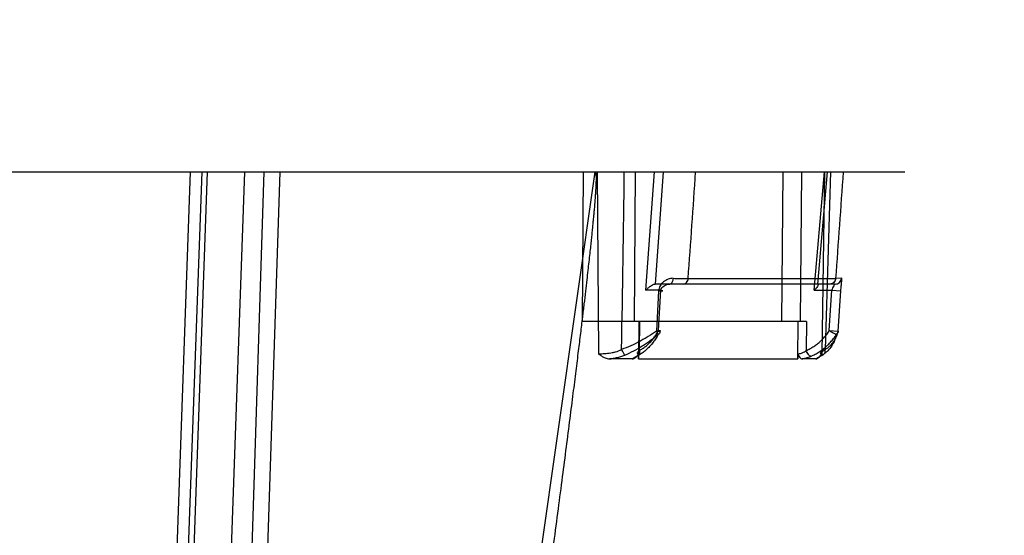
# Model space of a CAD drawing. Header units: millimetres. Extents: x 0 to 297, y 0 to 210.
# Tile 449 of 455: x 242.672 to 243.225, y 160.344 to 160.634. Entities that reach past the tile are written whole.
import ezdxf

# ---------------------------------------------------------------- set-up
doc = ezdxf.new("R2010")
doc.units = ezdxf.units.MM
doc.header["$LTSCALE"] = 16.335
doc.layers.get('0').update_dxf_attribs({"linetype": 'CONTINUOUS'})
doc.layers.add('AXES_REF', color=7, linetype='CONTINUOUS')
doc.layers.add('INTFCLR_144815', color=7, linetype='CONTINUOUS')

msp = doc.modelspace()

# ---------------------------------------------------------------- linework, layer by layer
at = {"color": 7, "linetype": 'Continuous'}
for radius in [6.78708, 6.7865, 6.74304]:
    msp.add_circle((241.48891, 154.71148), radius, dxfattribs=at)
msp.add_arc((241.48891, 154.71148), 6.72, 278.277129, 261.722871, dxfattribs=at)
at = {"layer": 'AXES_REF', "color": 7, "linetype": 'Continuous'}
msp.add_arc((241.48891, 154.71148), 6.874, 113.082685, 66.917315, dxfattribs=at)
at = {"layer": 'AXES_REF', "color": 9, "linetype": 'Continuous'}
msp.add_arc((241.48891, 154.71148), 6.19116, 94.411812, 85.588188, dxfattribs=at)
at = {"layer": 'INTFCLR_144815', "color": 6, "linetype": 'Continuous'}
for p, q in [((241.93733, 160.54841), (243.16888, 160.54841)), ((243.03061, 160.45927), (243.03186, 160.48191)), ((243.12652, 160.45927), (243.12803, 160.48191)), ((243.11369, 160.46441), (242.98787, 160.46441)), ((243.01582, 160.44341), (243.00316, 160.44341)), ((243.01938, 160.44341), (243.0194, 160.4463)), ((243.01938, 160.44341), (243.01942, 160.44341)), ((243.10893, 160.4463), (243.10891, 160.44341)), ((243.11887, 160.44341), (243.11121, 160.44341))]:
    msp.add_line(p, q, dxfattribs=at)
at = {"layer": 'INTFCLR_144815', "color": 9, "linetype": 'Continuous'}
for p, q in [((242.76758, 160.54841), (242.74826, 160.00318)), ((242.75451, 160.00229), (242.7743, 160.54841)), ((242.77711, 160.54841), (242.75807, 160.00323)), ((242.79811, 160.54841), (242.77904, 160.0025)), ((242.80903, 160.54841), (242.79147, 160.00342)), ((242.81806, 160.54841), (242.79994, 160.00323)), ((242.99492, 160.54841), (242.86798, 159.66086)), ((242.98787, 160.46441), (242.98842, 160.54841)), ((242.9961, 160.54841), (242.99685, 160.4463)), ((243.01757, 160.54841), (243.01701, 160.46441)), ((243.02356, 160.48191), (243.02834, 160.54841)), ((243.0333, 160.54841), (243.02877, 160.48541)), ((243.10041, 160.54841), (243.09975, 160.46441)), ((243.11086, 160.54841), (243.1102, 160.46441)), ((243.11806, 160.48191), (243.1238, 160.54841)), ((243.12006, 160.48541), (243.12549, 160.54841)), ((243.12244, 160.4463), (243.12402, 160.54841)), ((243.04727, 160.48862), (243.13007, 160.48862)), ((243.13335, 160.48864), (243.13007, 160.48862)), ((243.03186, 160.48191), (243.02356, 160.48191)), ((243.12989, 160.48541), (243.02876, 160.48541)), ((243.03064, 160.48169), (243.02944, 160.45905)), ((243.11806, 160.48191), (243.12803, 160.48191)), ((243.12803, 160.48191), (243.13298, 160.48169)), ((243.13148, 160.45905), (243.13298, 160.48169)), ((243.01956, 160.46441), (243.01942, 160.44341)), ((243.01992, 160.46441), (243.01981, 160.44815)), ((243.10888, 160.44341), (243.10904, 160.46441)), ((243.11369, 160.46441), (243.11356, 160.44815)), ((243.03045, 160.45724), (243.02944, 160.45905)), ((243.12652, 160.45927), (243.13148, 160.45905)), ((243.01846, 160.44488), (243.01582, 160.44341)), ((243.01942, 160.44341), (243.10888, 160.44341)), ((243.12263, 160.44558), (243.11887, 160.44341))]:
    msp.add_line(p, q, dxfattribs=at)
for centre, radius, start, end in [((217.88551, 160.88119), 25.12811, 359.013804, 359.241179), ((234.17305, 161.14153), 8.8982, 355.792086, 356.178052), ((282.32597, 159.26968), 39.21956, 178.13157, 178.277305), ((255.9985, 159.59119), 12.89968, 175.744475, 176.01075), ((243.05415, 163.6938), 3.2052, 269.72519, 269.87699)]:
    msp.add_arc(centre, radius, start, end, dxfattribs=at)
at = {"layer": 'INTFCLR_144815', "color": 7, "linetype": 'Continuous'}
msp.add_open_spline([(242.99492, 160.54841), (242.99528, 160.54842), (242.99539, 160.54728), (242.99551, 160.54631), (242.99554, 160.54506), (242.99554, 160.54386), (242.99551, 160.54262), (242.99547, 160.54134), (242.9954, 160.53985), (242.99533, 160.53844), (242.99524, 160.53706), (242.99516, 160.53589), (242.99508, 160.53467), (242.99498, 160.53338), (242.99487, 160.53192), (242.99474, 160.53027), (242.99459, 160.52848), (242.99442, 160.52653), (242.99422, 160.5244), (242.99401, 160.52209), (242.99376, 160.51956), (242.99349, 160.51676), (242.99317, 160.51367), (242.99283, 160.51031), (242.99244, 160.50663), (242.99198, 160.50244), (242.99148, 160.49788), (242.99092, 160.4929), (242.9903, 160.48741), (242.98957, 160.48112), (242.98874, 160.47413), (242.98781, 160.46628), (242.98674, 160.45751), (242.98551, 160.44749), (242.98412, 160.43626), (242.98252, 160.42357), (242.98071, 160.40933), (242.97871, 160.39375), (242.97652, 160.37684), (242.97418, 160.35891), (242.97167, 160.33982), (242.96902, 160.31985), (242.96625, 160.29906), (242.96338, 160.27756), (242.96037, 160.25521), (242.95721, 160.23185), (242.95393, 160.20764), (242.95056, 160.1829), (242.94712, 160.15773), (242.94358, 160.1319), (242.93989, 160.10504), (242.93738, 160.08678), (242.93608, 160.07743)], degree=3, knots=[0, 0, 0, 0, 0.002242, 0.004713, 0.007222, 0.009877, 0.01234, 0.015074, 0.01796, 0.021717, 0.024021, 0.026673, 0.029118, 0.031775, 0.034829, 0.03835, 0.042267, 0.046195, 0.050712, 0.055765, 0.060871, 0.066743, 0.07352, 0.080496, 0.088103, 0.096906, 0.107119, 0.117037, 0.128555, 0.142042, 0.157048, 0.173017, 0.191969, 0.212866, 0.23675, 0.263501, 0.29363, 0.327414, 0.362757, 0.401323, 0.441648, 0.484404, 0.528554, 0.574146, 0.621373, 0.671033, 0.723069, 0.775717, 0.828743, 0.88355, 0.940365, 1, 1, 1, 1], dxfattribs=at)
at = {"layer": 'INTFCLR_144815', "color": 9, "linetype": 'Continuous'}
for points, knots in [([(243.03878, 160.48864), (243.03831, 160.48865), (243.03736, 160.48856), (243.03597, 160.48817), (243.03464, 160.48754), (243.03341, 160.48671), (243.03233, 160.48568), (243.03117, 160.4841), (243.03069, 160.48265), (243.03064, 160.48169)], [0, 0, 0, 0, 0.11989, 0.243617, 0.369457, 0.497233, 0.624296, 0.751606, 1, 1, 1, 1]), ([(243.03878, 160.48864), (243.03876, 160.48824), (243.03863, 160.48704), (243.03782, 160.48541), (243.03694, 160.48541)], [0, 0, 0, 0, 0.318547, 1, 1, 1, 1]), ([(243.04459, 160.48541), (243.04527, 160.48541), (243.04637, 160.48605), (243.04707, 160.48739), (243.04724, 160.48821), (243.04727, 160.48862)], [0, 0, 0, 0, 0.452531, 0.72722, 1, 1, 1, 1]), ([(243.13007, 160.48862), (243.13004, 160.4882), (243.12984, 160.48737), (243.12914, 160.48629), (243.12812, 160.48557), (243.12732, 160.48541), (243.12695, 160.48541)], [0, 0, 0, 0, 0.253144, 0.517095, 0.770491, 1, 1, 1, 1]), ([(243.12989, 160.48541), (243.13031, 160.48541), (243.13118, 160.48557), (243.13231, 160.48628), (243.1331, 160.48737), (243.13332, 160.48823), (243.13335, 160.48864)], [0, 0, 0, 0, 0.240119, 0.498612, 0.757936, 1, 1, 1, 1]), ([(243.13298, 160.48169), (243.13301, 160.48216), (243.13309, 160.48309), (243.13323, 160.48442), (243.1334, 160.48574), (243.13353, 160.48706), (243.13368, 160.48792), (243.1335, 160.48865), (243.13335, 160.48864)], [0, 0, 0, 0, 0.203306, 0.39505, 0.566372, 0.77585, 0.935477, 1, 1, 1, 1]), ([(243.03064, 160.48169), (243.03076, 160.48168), (243.03101, 160.48167), (243.03175, 160.48165), (243.03398, 160.48161), (243.03226, 160.48187), (243.03186, 160.48191)], [0, 0, 0, 0, 0.100974, 0.202508, 0.666322, 1, 1, 1, 1]), ([(243.03186, 160.48191), (243.03198, 160.48294), (243.0337, 160.48475), (243.03582, 160.48541), (243.03694, 160.48541)], [0, 0, 0, 0, 0.48044, 1, 1, 1, 1]), ([(243.12989, 160.48541), (243.12975, 160.48541), (243.12943, 160.48499), (243.1289, 160.48436), (243.12834, 160.48325), (243.12809, 160.48238), (243.12803, 160.48191)], [0, 0, 0, 0, 0.1073, 0.334051, 0.645194, 1, 1, 1, 1]), ([(243.02944, 160.45905), (243.02795, 160.45799), (243.02566, 160.45647), (243.02251, 160.45458), (243.01927, 160.45277), (243.0151, 160.45071), (243.01165, 160.44932), (243.0099, 160.4487)], [0, 0, 0, 0, 0.246444, 0.371597, 0.497352, 0.748401, 1, 1, 1, 1]), ([(243.01981, 160.44815), (243.02043, 160.44846), (243.02166, 160.44917), (243.02341, 160.45042), (243.02507, 160.45186), (243.02663, 160.45348), (243.02809, 160.45526), (243.02943, 160.45719), (243.03023, 160.45856), (243.03061, 160.45927)], [0, 0, 0, 0, 0.13333, 0.269479, 0.4089, 0.551747, 0.697958, 0.847397, 1, 1, 1, 1]), ([(243.02944, 160.45905), (243.02994, 160.45903), (243.0306, 160.45898), (243.03138, 160.45905), (243.03166, 160.45899), (243.03186, 160.45912), (243.03147, 160.45915), (243.03119, 160.45922), (243.03081, 160.45925), (243.03061, 160.45927)], [0, 0, 0, 0, 0.42047, 0.561779, 0.643917, 0.663477, 0.715646, 0.83044, 1, 1, 1, 1]), ([(243.03061, 160.45927), (243.03089, 160.45901), (243.03175, 160.45843), (243.03093, 160.45723), (243.03045, 160.45724)], [0, 0, 0, 0, 0.445951, 1, 1, 1, 1]), ([(243.12414, 160.4487), (243.12467, 160.449), (243.12566, 160.44965), (243.12741, 160.4511), (243.12919, 160.45317), (243.13069, 160.456), (243.13128, 160.45802), (243.13148, 160.45905)], [0, 0, 0, 0, 0.138706, 0.271331, 0.520672, 0.759735, 1, 1, 1, 1]), ([(243.13059, 160.45724), (243.13014, 160.45724), (243.1293, 160.45757), (243.12795, 160.45825), (243.12705, 160.45886), (243.12652, 160.45927)], [0, 0, 0, 0, 0.295742, 0.566063, 1, 1, 1, 1]), ([(243.01169, 160.44558), (243.0134, 160.44628), (243.01674, 160.44787), (243.02075, 160.45019), (243.02385, 160.45222), (243.02687, 160.45436), (243.02905, 160.45606), (243.03045, 160.45724)], [0, 0, 0, 0, 0.24967, 0.500011, 0.625913, 0.751557, 1, 1, 1, 1]), ([(243.13059, 160.45724), (243.13033, 160.45609), (243.12963, 160.45383), (243.12798, 160.45066), (243.12607, 160.44832), (243.12422, 160.44667), (243.12318, 160.44593), (243.12263, 160.44558)], [0, 0, 0, 0, 0.244822, 0.487043, 0.735739, 0.865788, 1, 1, 1, 1]), ([(242.99685, 160.4463), (242.99728, 160.44629), (242.9982, 160.4463), (242.99965, 160.44636), (243.00125, 160.44647), (243.00293, 160.44667), (243.00468, 160.44696), (243.00705, 160.44751), (243.00879, 160.44815), (243.0099, 160.4487)], [0, 0, 0, 0, 0.09567, 0.206219, 0.326337, 0.454366, 0.586803, 0.723851, 1, 1, 1, 1]), ([(243.0099, 160.4487), (243.01003, 160.44835), (243.01038, 160.44752), (243.01095, 160.44647), (243.01143, 160.44575), (243.01169, 160.44558)], [0, 0, 0, 0, 0.311887, 0.743582, 1, 1, 1, 1]), ([(243.01981, 160.44815), (243.01993, 160.44776), (243.02006, 160.44698), (243.01992, 160.44587), (243.01934, 160.44504), (243.01873, 160.44488), (243.01846, 160.44488)], [0, 0, 0, 0, 0.29879, 0.574454, 0.800668, 1, 1, 1, 1]), ([(243.01981, 160.44815), (243.01966, 160.44799), (243.0193, 160.44761), (243.01891, 160.44715), (243.01848, 160.44663), (243.01888, 160.44625), (243.0192, 160.4463), (243.0194, 160.4463)], [0, 0, 0, 0, 0.227475, 0.526327, 0.68835, 0.792953, 1, 1, 1, 1]), ([(243.10893, 160.4463), (243.1094, 160.4463), (243.11031, 160.44647), (243.11192, 160.44699), (243.11298, 160.44765), (243.11356, 160.44815)], [0, 0, 0, 0, 0.276807, 0.546408, 1, 1, 1, 1]), ([(243.11618, 160.44488), (243.11562, 160.44488), (243.11481, 160.44575), (243.11406, 160.44691), (243.1137, 160.44773), (243.11356, 160.44815)], [0, 0, 0, 0, 0.389291, 0.695484, 1, 1, 1, 1]), ([(243.12414, 160.4487), (243.12383, 160.44845), (243.12327, 160.44802), (243.12242, 160.44737), (243.12184, 160.447), (243.12109, 160.44625), (243.12209, 160.44629), (243.12244, 160.4463)], [0, 0, 0, 0, 0.261118, 0.469774, 0.678869, 0.770528, 1, 1, 1, 1]), ([(243.12263, 160.44558), (243.12319, 160.44572), (243.12427, 160.44667), (243.12428, 160.44804), (243.12414, 160.4487)], [0, 0, 0, 0, 0.461114, 1, 1, 1, 1]), ([(243.00316, 160.44341), (243.00368, 160.44348), (243.0046, 160.44362), (243.00591, 160.44386), (243.00826, 160.44437), (243.0102, 160.44497), (243.01169, 160.44558)], [0, 0, 0, 0, 0.180066, 0.315025, 0.452252, 1, 1, 1, 1]), ([(243.11121, 160.44341), (243.11194, 160.44355), (243.11315, 160.44383), (243.11481, 160.44434), (243.11574, 160.44469), (243.11618, 160.44488)], [0, 0, 0, 0, 0.428424, 0.719466, 1, 1, 1, 1])]:
    msp.add_open_spline(points, degree=3, knots=knots, dxfattribs=at)
at = {"layer": 'INTFCLR_144815', "color": 6, "linetype": 'Continuous'}
for points, knots in [([(243.02356, 160.48191), (243.02395, 160.48238), (243.02476, 160.48322), (243.02602, 160.48424), (243.0273, 160.48502), (243.02823, 160.48541), (243.02876, 160.48541)], [0, 0, 0, 0, 0.287666, 0.549559, 0.752042, 1, 1, 1, 1]), ([(243.12007, 160.48541), (243.12051, 160.48541), (243.11989, 160.48385), (243.11911, 160.48308), (243.11843, 160.48229), (243.11806, 160.48191)], [0, 0, 0, 0, 0.314191, 0.617649, 1, 1, 1, 1]), ([(243.11356, 160.44815), (243.1143, 160.44846), (243.11576, 160.44916), (243.11786, 160.45041), (243.11985, 160.45185), (243.12174, 160.45346), (243.12349, 160.45525), (243.1251, 160.45718), (243.12607, 160.45856), (243.12652, 160.45927)], [0, 0, 0, 0, 0.139665, 0.280192, 0.421876, 0.564774, 0.708801, 0.853867, 1, 1, 1, 1]), ([(243.03045, 160.45724), (243.03002, 160.45644), (243.02913, 160.45491), (243.02764, 160.45276), (243.02603, 160.4508), (243.02431, 160.44902), (243.02247, 160.44742), (243.02053, 160.44603), (243.01916, 160.44524), (243.01846, 160.44488)], [0, 0, 0, 0, 0.156022, 0.303695, 0.448127, 0.591149, 0.729129, 0.865341, 1, 1, 1, 1]), ([(243.11618, 160.44488), (243.11699, 160.44523), (243.11859, 160.44599), (243.1209, 160.44736), (243.12312, 160.44895), (243.12522, 160.45074), (243.12719, 160.45274), (243.129, 160.4549), (243.13008, 160.45644), (243.13059, 160.45724)], [0, 0, 0, 0, 0.136685, 0.275993, 0.417006, 0.561409, 0.70654, 0.852647, 1, 1, 1, 1]), ([(242.99685, 160.4463), (242.99716, 160.44607), (242.99798, 160.44547), (242.99924, 160.44465), (243.00059, 160.44397), (243.00185, 160.44353), (243.0027, 160.44341), (243.00316, 160.44341)], [0, 0, 0, 0, 0.162556, 0.432716, 0.639752, 0.803607, 1, 1, 1, 1]), ([(243.01582, 160.44341), (243.01618, 160.44341), (243.01692, 160.4436), (243.01785, 160.44424), (243.01859, 160.44518), (243.01939, 160.44581), (243.0194, 160.4463)], [0, 0, 0, 0, 0.225513, 0.464, 0.692862, 1, 1, 1, 1]), ([(243.10893, 160.4463), (243.10893, 160.44593), (243.10941, 160.44526), (243.10991, 160.44417), (243.11069, 160.44341), (243.11121, 160.44341)], [0, 0, 0, 0, 0.289753, 0.592403, 1, 1, 1, 1]), ([(243.11887, 160.44341), (243.11925, 160.44341), (243.12007, 160.44372), (243.12125, 160.44477), (243.12199, 160.44571), (243.12244, 160.4463)], [0, 0, 0, 0, 0.240772, 0.530899, 1, 1, 1, 1])]:
    msp.add_open_spline(points, degree=3, knots=knots, dxfattribs=at)
at = {"layer": 'INTFCLR_144815', "color": 9, "linetype": 'Continuous'}
msp.add_open_spline([(243.13148, 160.45905), (243.13149, 160.45838), (243.13111, 160.45767), (243.13059, 160.45724)], degree=3, dxfattribs=at)

doc.saveas('drawing.dxf')
